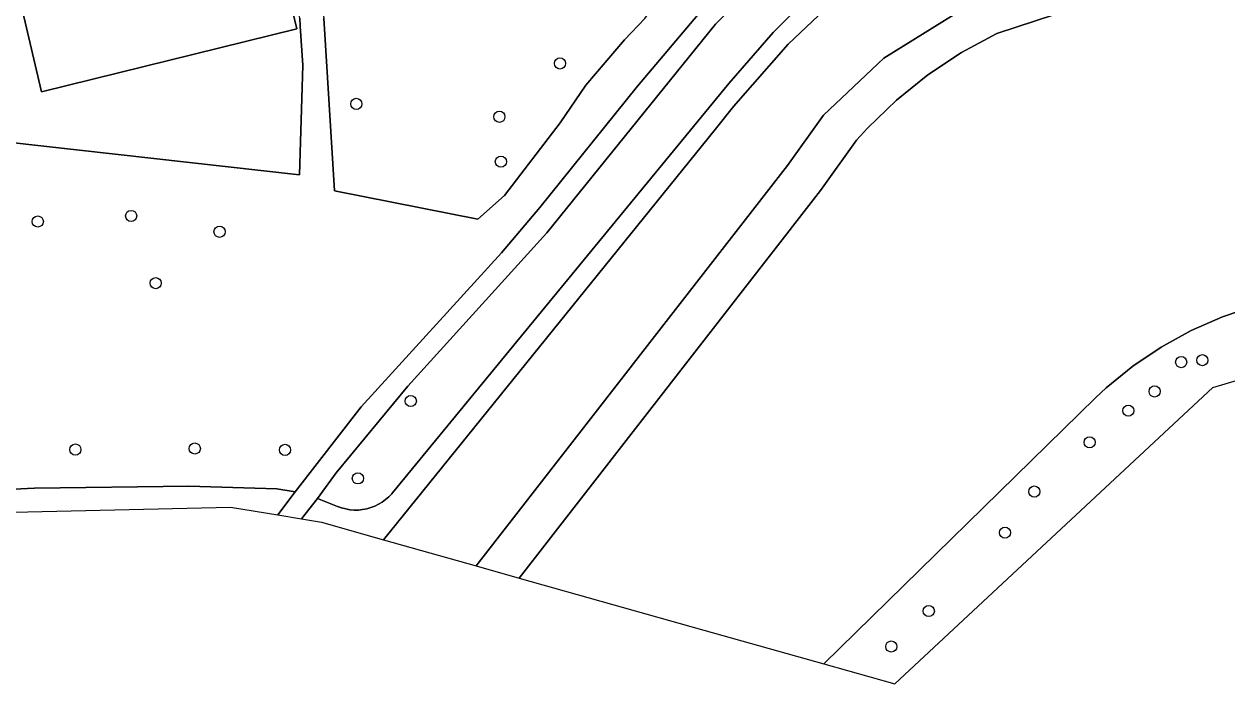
# Model space of a CAD drawing. Extents: x 162026 to 163502, y 387295 to 388169.
# Drawn here: x 163011.1 to 163116.6, y 387295.1 to 387352.9 of the extents above; entities that cross this region are included whole.
import ezdxf

# ---------------------------------------------------------------- set-up
doc = ezdxf.new("R2010")
doc.units = 0
for name, color, linetype in [('IMGEO_Boom', 7, 'Continuous'), ('IMGEO_Erf', 7, 'Continuous'), ('IMGEO_Fietspad_gesloten', 7, 'Continuous'), ('IMGEO_Groenvoorziening', 7, 'Continuous'), ('IMGEO_Meer_plas_ven_vijver', 7, 'Continuous'), ('IMGEO_Voetpad_halfverhard', 7, 'Continuous'), ('IMGEO_Voetpad_onverhard', 7, 'Continuous')]:
    doc.layers.add(name, color=color, linetype=linetype)

msp = doc.modelspace()

# ---------------------------------------------------------------- linework, layer by layer
at = {"layer": 'IMGEO_Boom'}
for centre in [(163058.12, 387349.49), (163040.26, 387345.95), (163052.81, 387344.82), (163052.94, 387340.88), (163020.52, 387336.13), (163012.33, 387335.64), (163028.27, 387334.74), (163022.67, 387330.24), (163112.59, 387323.32), (163114.45, 387323.49), (163045.04, 387319.91), (163110.26, 387320.75), (163107.96, 387319.07), (163015.63, 387315.66), (163026.1, 387315.75), (163104.56, 387316.29), (163034.01, 387315.63), (163040.4, 387313.13), (163099.71, 387311.98), (163097.14, 387308.38), (163090.46, 387301.51), (163087.17, 387298.4)]:
    msp.add_circle(centre, 0.489, dxfattribs=at)
at = {"layer": 'IMGEO_Erf'}
msp.add_lwpolyline([(163005.87, 387375.81), (163012.67, 387346.99), (163035.05, 387352.51), (163031.72, 387366.37), (163014.68, 387362.24), (163014.23, 387364.09), (163013.84, 387363.99), (163013.52, 387365.3), (163013.97, 387365.41), (163012.15, 387372.93), (163012.1, 387373.12), (163015.2, 387373.88), (163023.52, 387375.89), (163024.62, 387371.34), (163030.19, 387372.69), (163028.18, 387381.09), (163018.46, 387378.83), (163013.08, 387401.65), (163003.48, 387399.35)], dxfattribs=at)
at = {"layer": 'IMGEO_Fietspad_gesloten'}
for points in [[(163179.31, 387413.77), (163174.89, 387410.5), (163174.18, 387409.97), (163165.8, 387404.82), (163162.58, 387403.24), (163160.38, 387402.16), (163144.4, 387395.75), (163125.52, 387389.07), (163117.38, 387385.62), (163109.27, 387381.71), (163107.55, 387380.82), (163099.82, 387376.59), (163090.66, 387370.63), (163083.38, 387365.34), (163076.15, 387359.57), (163070.86, 387354.5), (163064.92, 387347.5), (163056.35, 387336.86), (163052.99, 387332.91), (163040.7, 387319.39), (163034.89, 387311.96), (163033.37, 387309.93), (163035.47, 387309.58)], [(163035.47, 387309.58), (163035.47, 387309.58), (163036.85, 387311.36), (163038.51, 387313.61), (163044.79, 387321.21), (163056.98, 387334.65), (163071.76, 387352.93), (163074.91, 387356.07), (163078.42, 387359), (163083.38, 387362.85), (163096.12, 387372.13), (163103.05, 387376.34), (163107.92, 387378.91), (163109.8, 387379.69), (163112.47, 387381.28), (163120.06, 387384.77), (163127.42, 387387.72), (163156.02, 387398.09), (163164.24, 387401.98), (163169.83, 387405.1), (163178.36, 387410.59)]]:
    msp.add_lwpolyline(points, dxfattribs=at)
at = {"layer": 'IMGEO_Groenvoorziening'}
for points in [[(162985.91, 387313.16), (162986.14, 387311.23), (162988.96, 387311.18), (162989.26, 387311.2), (163000, 387311.7), (163012.04, 387312.27), (163025.58, 387312.44), (163033.3, 387312.23), (163034.89, 387311.96), (163040.7, 387319.39), (163052.99, 387332.91), (163056.35, 387336.86), (163064.92, 387347.5), (163070.86, 387354.5), (163076.15, 387359.57), (163083.38, 387365.34), (163090.66, 387370.63), (163099.82, 387376.59), (163107.55, 387380.82), (163105.48, 387388.28), (163099.28, 387410.72), (163095.92, 387422.22), (163092.88, 387430.67), (163087.9, 387442.61)], [(163009.46, 387342.63), (163035.27, 387339.74), (163035.56, 387349.33), (163035.35, 387352.76), (163035.31, 387353.45), (163028.37, 387381.17), (163028.18, 387381.09), (163030.19, 387372.69), (163031.37, 387367.83), (163031.72, 387366.37), (163035.05, 387352.51), (163012.67, 387346.99), (163005.87, 387375.81)], [(163136.72, 387367.1), (163093.54, 387354.3), (163086.53, 387349.94), (163081.23, 387344.96), (163078.08, 387340.54), (163050.77, 387305.46), (163050.77, 387305.46), (163054.54, 387304.4), (163054.54, 387304.4), (163080.97, 387338.36), (163084.13, 387342.78), (163085.09, 387343.83), (163087.64, 387346.28), (163090.39, 387348.48), (163093.33, 387350.44), (163096.44, 387352.12), (163104.9, 387354.9), (163134.52, 387363.2)], [(163074.91, 387356.07), (163071.76, 387352.93), (163056.98, 387334.65), (163044.79, 387321.21), (163038.51, 387313.61), (163036.85, 387311.36), (163038.62, 387310.68), (163038.97, 387310.55), (163039.33, 387310.46), (163039.7, 387310.39), (163040.07, 387310.36), (163040.44, 387310.36), (163040.81, 387310.4), (163041.18, 387310.47), (163041.53, 387310.57), (163041.88, 387310.7), (163042.21, 387310.86), (163042.53, 387311.05), (163042.83, 387311.27), (163043.11, 387311.52), (163043.37, 387311.78), (163043.43, 387311.86), (163072.92, 387347.73), (163076.8, 387352.21), (163081.17, 387356.59)], [(163083.37, 387356.15), (163078.12, 387351.17), (163073.33, 387345.73), (163071.74, 387343.7), (163042.65, 387307.75), (163042.65, 387307.75), (163050.77, 387305.46), (163050.77, 387305.46), (163078.08, 387340.54), (163081.23, 387344.96), (163086.53, 387349.94), (163093.54, 387354.3)], [(163035.31, 387353.45), (163035.35, 387352.76), (163035.56, 387349.33), (163035.27, 387339.74), (163009.46, 387342.63)], [(163065.55, 387353.43), (163063.79, 387351.56), (163060.4, 387347.58), (163058.13, 387344.29), (163053.27, 387337.92), (163050.93, 387335.85), (163038.36, 387338.33), (163037.42, 387353.45)], [(163193.3, 387349.66), (163119.05, 387328.25), (163116.2, 387327.29), (163113.46, 387326.09), (163110.83, 387324.64), (163108.35, 387322.96), (163106.02, 387321.06), (163105.08, 387320.19), (163081.26, 387296.87), (163087.48, 387295.12), (163115.36, 387321.11), (163215.59, 387350.89)]]:
    msp.add_lwpolyline(points, dxfattribs=at)
msp.add_lwpolyline([(163068.25, 387357.26), (163063.29, 387378.21), (163060.96, 387377.65), (163061.14, 387376.86), (163057.24, 387375.96), (163060.96, 387360.15), (163037.59, 387354.6), (163037.22, 387354.3), (163037.42, 387353.45), (163038.36, 387338.33), (163050.93, 387335.85), (163053.27, 387337.92), (163058.13, 387344.29), (163060.4, 387347.58), (163063.79, 387351.56), (163065.55, 387353.43)], close=True, dxfattribs=at)
at = {"layer": 'IMGEO_Meer_plas_ven_vijver'}
msp.add_lwpolyline([(163134.52, 387363.2), (163104.9, 387354.9), (163096.44, 387352.12), (163093.33, 387350.44), (163090.39, 387348.48), (163087.64, 387346.28), (163085.09, 387343.83), (163084.13, 387342.78), (163080.97, 387338.36), (163054.54, 387304.4), (163054.54, 387304.4), (163070.73, 387299.84), (163081.26, 387296.87), (163105.08, 387320.19), (163106.02, 387321.06), (163108.35, 387322.96), (163110.83, 387324.64), (163113.46, 387326.09), (163116.2, 387327.29), (163119.05, 387328.25)], dxfattribs=at)
at = {"layer": 'IMGEO_Voetpad_halfverhard'}
msp.add_lwpolyline([(163081.17, 387356.59), (163076.8, 387352.21), (163072.92, 387347.73), (163043.43, 387311.86), (163043.37, 387311.78), (163043.11, 387311.52), (163042.83, 387311.27), (163042.53, 387311.05), (163042.21, 387310.86), (163041.88, 387310.7), (163041.53, 387310.57), (163041.18, 387310.47), (163040.81, 387310.4), (163040.44, 387310.36), (163040.07, 387310.36), (163039.7, 387310.39), (163039.33, 387310.46), (163038.97, 387310.55), (163038.62, 387310.68), (163036.85, 387311.36), (163035.47, 387309.58), (163035.47, 387309.58), (163037.2, 387309.29), (163042.65, 387307.75), (163042.65, 387307.75), (163071.74, 387343.7), (163073.33, 387345.73), (163078.12, 387351.17), (163083.37, 387356.15)], dxfattribs=at)
at = {"layer": 'IMGEO_Voetpad_onverhard'}
msp.add_lwpolyline([(163033.37, 387309.93), (163034.89, 387311.96), (163033.3, 387312.23), (163025.58, 387312.44), (163012.04, 387312.27), (163000, 387311.7), (162989.26, 387311.2), (162988.96, 387311.18), (162986.14, 387311.23), (162984.22, 387310.99), (162984.42, 387309.21), (163000, 387309.95), (163029.23, 387310.62)], close=True, dxfattribs=at)

doc.saveas('drawing.dxf')
